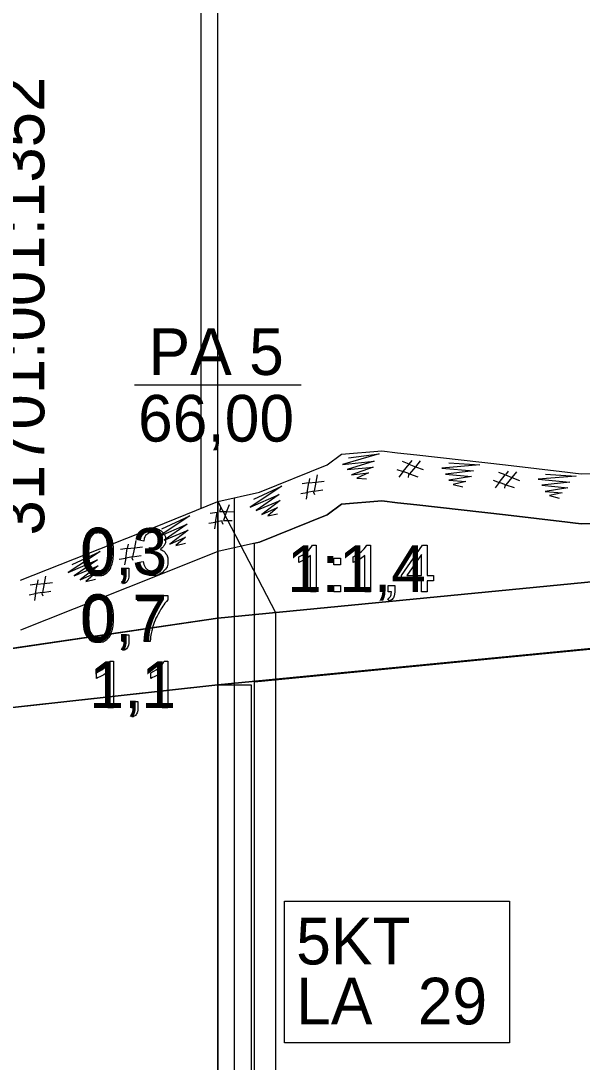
# Model space of a CAD drawing. Extents: x 532503 to 539665, y 6557663 to 6561526.
# Drawn here: x 537309.3 to 537376.7, y 6559878.7 to 6560003.7 of the extents above; entities that cross this region are included whole.
import ezdxf

# ---------------------------------------------------------------- set-up
doc = ezdxf.new("R2010")
doc.units = 0
for name, color, linetype in [('Default', 7, 'Continuous'), ('GEOLPUNKT', 7, 'Continuous'), ('illumineerimisjooned', 7, 'Continuous'), ('kataster', 7, 'Continuous'), ('PIIR', 7, 'Continuous'), ('Plokid', 7, 'Continuous'), ('Proovid', 7, 'Continuous'), ('RELJEEF', 7, 'Continuous'), ('Täide', 7, 'Continuous')]:
    doc.layers.add(name, color=color, linetype=linetype)

msp = doc.modelspace()

# ---------------------------------------------------------------- linework, layer by layer
at = {"layer": 'Default'}
for points in [[(537309.28, 6559936.56), (537325.32, 6559942.9), (537332.99, 6559946), (537337.99, 6559947.13), (537346.12, 6559950.4), (537347.85, 6559951.7), (537352.69, 6559952.08), (537354.55, 6559951.86), (537356.86, 6559951.59), (537367.52, 6559950.4), (537374.95, 6559949.51), (537375.93, 6559949.39), (537376.64, 6559949.31), (537380.04, 6559949.36)], [(537303.91, 6559927.72), (537332.99, 6559932), (537470.8, 6559945.4), (537552.95, 6559913.94)], [(537303.91, 6559920.78), (537332.99, 6559924), (537470.8, 6559937.4), (537470.8, 6559937.4), (537596.15, 6559901.6), (537596.15, 6559901.6), (537633.32, 6559922.6), (537745.67, 6559898.93), (537799.52, 6559873.96), (537847.17, 6559830.4), (537863.68, 6559801.53), (537875.25, 6559784), (537886.02, 6559774.84), (537897.46, 6559772.19)], [(537332.99, 6559924), (537470.8, 6559937.4), (537470.8, 6559937.4), (537596.15, 6559901.6), (537596.15, 6559901.6), (537633.32, 6559922.6), (537727.66, 6559892.38), (537791.69, 6559858.5), (537875.25, 6559778)]]:
    msp.add_lwpolyline(points, dxfattribs=at)
at = {"layer": 'GEOLPUNKT'}
for p, q in [((537322.99, 6559960), (537342.99, 6559960)), ((537332.99, 6559946), (537332.99, 6559646))]:
    msp.add_line(p, q, dxfattribs=at)
at = {"layer": 'illumineerimisjooned'}
for p, q in [((537331, 6559945.2), (537331, 6560006)), ((537335, 6559734.24), (537335, 6559946.46))]:
    msp.add_line(p, q, dxfattribs=at)
at = {"layer": 'kataster'}
msp.add_line((537333, 6559946), (537333, 6560006), dxfattribs=at)
at = {"layer": 'PIIR'}
for p, q in [((537333, 6559946), (537333, 6560006)), ((537333, 6559732.01), (537333, 6559946))]:
    msp.add_line(p, q, dxfattribs=at)
at = {"layer": 'Plokid'}
msp.add_line((537337.4, 6559736.93), (537337.4, 6559941), dxfattribs=at)
for points in [[(537337.4, 6559941), (537337.99, 6559941.13), (537346.12, 6559944.4), (537347.85, 6559945.7), (537352.69, 6559946.08), (537354.55, 6559945.86), (537356.86, 6559945.59), (537367.52, 6559944.4), (537374.95, 6559943.51), (537375.93, 6559943.39), (537376.64, 6559943.31), (537380.04, 6559943.36)], [(537337.4, 6559924.36), (537471.34, 6559937.39), (537471.34, 6559937.39), (537596.69, 6559901.59), (537596.69, 6559901.59), (537633.32, 6559922.6), (537727.66, 6559892.38), (537791.65, 6559858.53), (537791.67, 6559858.53), (537791.69, 6559858.5), (537870.85, 6559782.24)]]:
    msp.add_lwpolyline(points, dxfattribs=at)
at = {"layer": 'Proovid'}
for points in [[(537324.08, 6559941.25), (537323.39, 6559941.38)], [(537324.68, 6559939.86), (537324.76, 6559940.46)], [(537323.33, 6559938.69), (537324.01, 6559938.78)], [(537321.52, 6559937.2), (537321.52, 6559937.99), (537322.3, 6559937.99), (537322.3, 6559937.2)], [(537321.91, 6559937.2), (537321.52, 6559937.2)], [(537321.67, 6559936.1), (537321.47, 6559936.39)], [(537323.37, 6559934.07), (537323.37, 6559934.73), (537326.99, 6559934.73), (537326.99, 6559934.2)], [(537326.11, 6559934.07), (537323.37, 6559934.07)], [(537321.52, 6559929.2), (537321.52, 6559929.99), (537322.3, 6559929.99), (537322.3, 6559929.2)], [(537321.67, 6559928.1), (537321.47, 6559928.39)], [(537321.91, 6559929.2), (537321.52, 6559929.2)], [(537324.86, 6559929.2), (537324.15, 6559929.2)], [(537320.03, 6559926.83), (537320.47, 6559926.83), (537320.47, 6559921.2)], [(537326.55, 6559926.83), (537326.99, 6559926.83), (537326.99, 6559921.2)], [(537318.41, 6559924.76), (537318.41, 6559925.42)], [(537320.47, 6559921.2), (537319.78, 6559921.2), (537319.78, 6559925.59)], [(537324.93, 6559924.76), (537324.93, 6559925.42)], [(537326.99, 6559921.2), (537326.31, 6559921.2), (537326.31, 6559925.59)], [(537322.6, 6559921.2), (537322.6, 6559921.99), (537323.39, 6559921.99), (537323.39, 6559921.2)], [(537322.99, 6559921.2), (537322.6, 6559921.2)], [(537322.75, 6559920.1), (537322.56, 6559920.39)]]:
    msp.add_lwpolyline(points, dxfattribs=at)
for points in [[(537332.99, 6559924), (537336.99, 6559924), (537336.99, 6559848), (537332.99, 6559848)], [(537340.99, 6559898), (537367.99, 6559898), (537367.99, 6559881), (537340.99, 6559881)]]:
    msp.add_lwpolyline(points, close=True, dxfattribs=at)
for points in [[(537316.8, 6559939.97), (537316.8, 6559940.96), (537317, 6559941.57), (537317.21, 6559942.17), (537317.61, 6559942.5), (537318.01, 6559942.83), (537318.62, 6559942.83), (537319.07, 6559942.83), (537319.42, 6559942.64), (537319.76, 6559942.46), (537319.98, 6559942.12), (537320.2, 6559941.78), (537320.32, 6559941.29), (537320.45, 6559940.8), (537320.45, 6559939.97), (537320.45, 6559938.98), (537320.25, 6559938.38), (537320.04, 6559937.77), (537319.64, 6559937.44), (537319.24, 6559937.11), (537318.62, 6559937.11), (537317.82, 6559937.11), (537317.35, 6559937.69), (537316.8, 6559938.39), (537316.8, 6559939.97)], [(537317.51, 6559939.97), (537317.51, 6559938.59), (537317.83, 6559938.13), (537318.15, 6559937.67), (537318.62, 6559937.67), (537319.1, 6559937.67), (537319.42, 6559938.13), (537319.74, 6559938.59), (537319.74, 6559939.97), (537319.74, 6559941.35), (537319.42, 6559941.8), (537319.1, 6559942.26), (537318.62, 6559942.26), (537318.14, 6559942.26), (537317.86, 6559941.86), (537317.51, 6559941.35), (537317.51, 6559939.97)], [(537323.39, 6559941.38), (537323.52, 6559942.07), (537323.97, 6559942.45), (537324.41, 6559942.83), (537325.08, 6559942.83), (537325.54, 6559942.83), (537325.92, 6559942.63), (537326.31, 6559942.43), (537326.51, 6559942.09), (537326.72, 6559941.75), (537326.72, 6559941.37), (537326.72, 6559941.01), (537326.52, 6559940.71), (537326.33, 6559940.42), (537325.95, 6559940.24), (537326.44, 6559940.13), (537326.72, 6559939.77), (537326.99, 6559939.4), (537326.99, 6559938.86), (537326.99, 6559938.13), (537326.46, 6559937.62), (537325.92, 6559937.11), (537325.11, 6559937.11), (537324.37, 6559937.11), (537323.88, 6559937.55), (537323.39, 6559937.99), (537323.33, 6559938.69)], [(537324.76, 6559940.46), (537324.83, 6559940.45), (537324.87, 6559940.45), (537325.31, 6559940.45), (537325.66, 6559940.68), (537326.01, 6559940.91), (537326.01, 6559941.39), (537326.01, 6559941.77), (537325.75, 6559942.01), (537325.5, 6559942.26), (537325.09, 6559942.26), (537324.69, 6559942.26), (537324.43, 6559942.01), (537324.16, 6559941.76), (537324.08, 6559941.25)], [(537324.01, 6559938.78), (537324.13, 6559938.19), (537324.42, 6559937.94), (537324.7, 6559937.68), (537325.11, 6559937.68), (537325.6, 6559937.68), (537325.93, 6559938.01), (537326.26, 6559938.35), (537326.26, 6559938.85), (537326.26, 6559939.32), (537325.95, 6559939.63), (537325.64, 6559939.94), (537325.17, 6559939.94), (537324.97, 6559939.94), (537324.68, 6559939.86)], [(537321.47, 6559936.39), (537321.69, 6559936.49), (537321.79, 6559936.67), (537321.9, 6559936.86), (537321.91, 6559937.2)], [(537322.3, 6559937.2), (537322.3, 6559936.77), (537322.15, 6559936.51), (537322, 6559936.24), (537321.67, 6559936.1)], [(537316.8, 6559931.97), (537316.8, 6559932.96), (537317, 6559933.57), (537317.21, 6559934.17), (537317.61, 6559934.5), (537318.01, 6559934.83), (537318.62, 6559934.83), (537319.07, 6559934.83), (537319.42, 6559934.64), (537319.76, 6559934.46), (537319.98, 6559934.12), (537320.2, 6559933.78), (537320.32, 6559933.29), (537320.45, 6559932.8), (537320.45, 6559931.97), (537320.45, 6559930.98), (537320.25, 6559930.38), (537320.04, 6559929.77), (537319.64, 6559929.44), (537319.24, 6559929.11), (537318.62, 6559929.11), (537317.82, 6559929.11), (537317.35, 6559929.69), (537316.8, 6559930.39), (537316.8, 6559931.97)], [(537317.51, 6559931.97), (537317.51, 6559930.59), (537317.83, 6559930.13), (537318.15, 6559929.67), (537318.62, 6559929.67), (537319.1, 6559929.67), (537319.42, 6559930.13), (537319.74, 6559930.59), (537319.74, 6559931.97), (537319.74, 6559933.35), (537319.42, 6559933.8), (537319.1, 6559934.26), (537318.62, 6559934.26), (537318.14, 6559934.26), (537317.86, 6559933.86), (537317.51, 6559933.35), (537317.51, 6559931.97)], [(537324.15, 6559929.2), (537324.16, 6559929.87), (537324.41, 6559930.8), (537324.66, 6559931.74), (537325.12, 6559932.61), (537325.59, 6559933.48), (537326.11, 6559934.07)], [(537326.99, 6559934.2), (537326.46, 6559933.63), (537325.93, 6559932.68), (537325.41, 6559931.74), (537325.12, 6559930.74), (537324.92, 6559930.04), (537324.86, 6559929.2)], [(537321.47, 6559928.39), (537321.69, 6559928.49), (537321.79, 6559928.67), (537321.9, 6559928.86), (537321.91, 6559929.2)], [(537322.3, 6559929.2), (537322.3, 6559928.77), (537322.15, 6559928.51), (537322, 6559928.24), (537321.67, 6559928.1)], [(537318.41, 6559925.42), (537318.99, 6559925.69), (537319.42, 6559926.08), (537319.85, 6559926.46), (537320.03, 6559926.83)], [(537324.93, 6559925.42), (537325.51, 6559925.69), (537325.94, 6559926.08), (537326.37, 6559926.46), (537326.55, 6559926.83)], [(537319.78, 6559925.59), (537319.54, 6559925.35), (537319.13, 6559925.11), (537318.73, 6559924.87), (537318.41, 6559924.76)], [(537326.31, 6559925.59), (537326.06, 6559925.35), (537325.65, 6559925.11), (537325.25, 6559924.87), (537324.93, 6559924.76)], [(537322.56, 6559920.39), (537322.78, 6559920.49), (537322.88, 6559920.67), (537322.98, 6559920.86), (537322.99, 6559921.2)], [(537323.39, 6559921.2), (537323.39, 6559920.77), (537323.23, 6559920.51), (537323.08, 6559920.24), (537322.75, 6559920.1)]]:
    msp.add_open_spline(points, degree=3, dxfattribs=at)
at = {"layer": 'RELJEEF'}
for p, q in [((537333, 6559946), (537339.92, 6559932.68)), ((537339.92, 6559932.68), (537339.92, 6559732.96))]:
    msp.add_line(p, q, dxfattribs=at)
for points in [[(537344.34, 6559940.76), (537344.78, 6559940.76), (537344.78, 6559935.14)], [(537350.86, 6559940.76), (537351.31, 6559940.76), (537351.31, 6559935.14)], [(537357.44, 6559935.14), (537357.44, 6559936.48), (537355.02, 6559936.48), (537355.02, 6559937.11), (537357.57, 6559940.74), (537358.13, 6559940.74), (537358.13, 6559937.11), (537358.89, 6559937.11), (537358.89, 6559936.48), (537358.13, 6559936.48), (537358.13, 6559935.14), (537357.44, 6559935.14)], [(537342.72, 6559938.69), (537342.72, 6559939.35)], [(537344.78, 6559935.14), (537344.1, 6559935.14), (537344.1, 6559939.52)], [(537349.24, 6559938.69), (537349.24, 6559939.35)], [(537351.31, 6559935.14), (537350.62, 6559935.14), (537350.62, 6559939.52)], [(537357.44, 6559937.11), (537357.44, 6559939.64), (537355.69, 6559937.11), (537357.44, 6559937.11)], [(537346.93, 6559938.41), (537346.93, 6559939.19), (537347.71, 6559939.19), (537347.71, 6559938.41), (537346.93, 6559938.41)], [(537346.93, 6559935.14), (537346.93, 6559935.92), (537347.71, 6559935.92), (537347.71, 6559935.14), (537346.93, 6559935.14)], [(537353.44, 6559935.14), (537353.44, 6559935.92), (537354.22, 6559935.92), (537354.22, 6559935.14)], [(537353.83, 6559935.14), (537353.44, 6559935.14)], [(537353.59, 6559934.03), (537353.39, 6559934.32)]]:
    msp.add_lwpolyline(points, dxfattribs=at)
for points in [[(537342.72, 6559939.35), (537343.3, 6559939.62), (537343.73, 6559940.01), (537344.16, 6559940.39), (537344.34, 6559940.76)], [(537349.24, 6559939.35), (537349.82, 6559939.62), (537350.25, 6559940.01), (537350.68, 6559940.39), (537350.86, 6559940.76)], [(537344.1, 6559939.52), (537343.85, 6559939.28), (537343.45, 6559939.04), (537343.04, 6559938.81), (537342.72, 6559938.69)], [(537350.62, 6559939.52), (537350.37, 6559939.28), (537349.97, 6559939.04), (537349.57, 6559938.81), (537349.24, 6559938.69)], [(537353.39, 6559934.32), (537353.61, 6559934.42), (537353.71, 6559934.6), (537353.82, 6559934.79), (537353.83, 6559935.14)], [(537354.22, 6559935.14), (537354.22, 6559934.7), (537354.07, 6559934.44), (537353.92, 6559934.17), (537353.59, 6559934.03)]]:
    msp.add_open_spline(points, degree=3, dxfattribs=at)
at = {"layer": 'Täide'}
for p, q in [((537332.99, 6559924), (537470.8, 6559937.4)), ((537332.99, 6559932), (537303.91, 6559927.72)), ((537303.91, 6559920.78), (537332.99, 6559924))]:
    msp.add_line(p, q, dxfattribs=at)
for points in [[(537348.66, 6559951.23), (537352.35, 6559951.71), (537347.94, 6559950.46), (537351.74, 6559950.85), (537348.51, 6559949.84), (537351.62, 6559950.13), (537349.04, 6559949.19), (537351.08, 6559949.43), (537349.66, 6559948.8), (537350.84, 6559948.72)], [(537355.88, 6559948.89), (537355.92, 6559949.19), (537356.01, 6559949.31), (537355.23, 6559949.59), (537355.94, 6559950.5), (537355.16, 6559950.8)], [(537356.26, 6559950.93), (537355.93, 6559950.49), (537356.72, 6559950.18), (537357.65, 6559949.83)], [(537357.28, 6559950.87), (537356.73, 6559950.18), (537356.01, 6559949.31), (537356.99, 6559948.97)], [(537360.73, 6559950.63), (537364.44, 6559950.41), (537359.88, 6559950.01), (537363.69, 6559949.68), (537360.32, 6559949.29), (537363.43, 6559949), (537360.72, 6559948.56), (537362.77, 6559948.41), (537361.25, 6559948.06), (537362.4, 6559947.76)], [(537354.48, 6559949.85), (537355.23, 6559949.59), (537354.72, 6559948.92)], [(537367.44, 6559947.6), (537367.47, 6559947.9), (537367.57, 6559948.02), (537366.78, 6559948.3), (537367.49, 6559949.21), (537366.71, 6559949.5)], [(537367.84, 6559949.63), (537367.51, 6559949.2), (537368.3, 6559948.88), (537369.22, 6559948.52)], [(537368.85, 6559949.57), (537368.3, 6559948.88), (537367.57, 6559948.02), (537368.55, 6559947.67)], [(537344.65, 6559946.79), (537344.53, 6559947.08), (537344.55, 6559947.23), (537343.73, 6559947.1), (537343.93, 6559948.23), (537343.1, 6559948.12)], [(537344.01, 6559948.77), (537343.93, 6559948.23), (537344.77, 6559948.33), (537345.75, 6559948.46)], [(537344.93, 6559949.2), (537344.77, 6559948.33), (537344.55, 6559947.23), (537345.58, 6559947.4)], [(537366.03, 6559948.55), (537366.78, 6559948.3), (537366.27, 6559947.63)], [(537372.31, 6559949.29), (537376.02, 6559949.04), (537371.45, 6559948.68), (537375.26, 6559948.32), (537371.89, 6559947.96), (537375, 6559947.63), (537372.28, 6559947.22), (537374.33, 6559947.05), (537372.81, 6559946.72), (537373.95, 6559946.4)], [(537337.3, 6559946.28), (537340.67, 6559947.85), (537336.85, 6559945.33), (537340.36, 6559946.85), (537337.58, 6559944.91), (537340.46, 6559946.13), (537338.27, 6559944.45), (537340.15, 6559945.29), (537338.98, 6559944.27), (537340.14, 6559944.54)], [(537342.96, 6559946.97), (537343.73, 6559947.1), (537343.6, 6559946.27)], [(537380.04, 6559943.36), (537376.64, 6559943.31), (537375.93, 6559943.39), (537374.95, 6559943.51), (537367.52, 6559944.4), (537356.86, 6559945.59), (537354.55, 6559945.86), (537352.69, 6559946.08), (537347.85, 6559945.7), (537346.12, 6559944.4), (537337.99, 6559941.13), (537332.99, 6559940), (537325.32, 6559936.9), (537309.28, 6559930.56)], [(537334.33, 6559945.62), (537334.04, 6559944.79), (537333.65, 6559943.73), (537334.69, 6559943.73)], [(537552.95, 6559913.94), (537470.8, 6559945.4), (537332.99, 6559932), (537303.91, 6559927.72)], [(537303.91, 6559927.72), (537332.99, 6559932), (537470.8, 6559945.4)], [(537333.61, 6559943.24), (537333.5, 6559943.52), (537333.52, 6559943.67), (537332.7, 6559943.54), (537332.89, 6559944.67), (537332.06, 6559944.57)], [(537552.95, 6559913.94), (537470.8, 6559945.4), (537332.99, 6559932)], [(537333.36, 6559945.34), (537333.19, 6559944.82), (537334.04, 6559944.79), (537335.03, 6559944.75)], [(537326.27, 6559942.71), (537329.64, 6559944.29), (537325.82, 6559941.76), (537329.32, 6559943.29), (537326.54, 6559941.35), (537329.42, 6559942.56), (537327.24, 6559940.89), (537329.12, 6559941.73), (537327.95, 6559940.7), (537329.11, 6559940.98)], [(537331.92, 6559943.41), (537332.7, 6559943.54), (537332.57, 6559942.71)], [(537322.2, 6559940.89), (537322.11, 6559940.35), (537322.96, 6559940.44), (537323.94, 6559940.56)], [(537323.12, 6559941.31), (537322.96, 6559940.44), (537322.74, 6559939.34), (537323.76, 6559939.5)], [(537315.48, 6559938.44), (537318.86, 6559939.99), (537315.02, 6559937.49), (537318.53, 6559938.99), (537315.74, 6559937.07), (537318.63, 6559938.26), (537316.44, 6559936.61), (537318.32, 6559937.43), (537317.14, 6559936.41), (537318.3, 6559936.68)], [(537322.82, 6559938.91), (537322.71, 6559939.19), (537322.74, 6559939.34), (537321.92, 6559939.21), (537322.11, 6559940.35), (537321.28, 6559940.25)], [(537321.14, 6559939.09), (537321.92, 6559939.21), (537321.78, 6559938.39)], [(537303.91, 6559920.78), (537332.99, 6559924), (537470.8, 6559937.4), (537552.95, 6559913.94)], [(537745.67, 6559898.93), (537745.67, 6559898.93), (537633.32, 6559922.6), (537596.15, 6559901.6), (537552.95, 6559913.94), (537470.8, 6559937.4), (537332.99, 6559924), (537303.91, 6559920.78)], [(537897.46, 6559757.41), (537887.82, 6559763.5), (537875.25, 6559778), (537791.69, 6559858.5), (537727.66, 6559892.38), (537633.32, 6559922.6), (537596.15, 6559901.6), (537470.8, 6559937.4), (537332.99, 6559924), (537303.91, 6559920.78)], [(537312.31, 6559937.03), (537312.15, 6559936.17), (537311.92, 6559935.06), (537312.95, 6559935.22)], [(537312.01, 6559934.63), (537311.9, 6559934.91), (537311.92, 6559935.06), (537311.1, 6559934.94), (537311.3, 6559936.07), (537310.47, 6559935.97)], [(537311.39, 6559936.61), (537311.3, 6559936.07), (537312.15, 6559936.17), (537313.13, 6559936.29)], [(537310.32, 6559934.81), (537311.1, 6559934.94), (537310.97, 6559934.11)]]:
    msp.add_lwpolyline(points, dxfattribs=at)

# ---------------------------------------------------------------- texts
at = {"layer": 'GEOLPUNKT'}
for s, p in [('PA 5', (537324.67, 6559961.2)), ('66,00', (537323.4, 6559953.2))]:
    msp.add_text(s, height=5.6, dxfattribs=at).set_placement(p)
at = {"layer": 'kataster'}
msp.add_text('31701:001:1352', height=5.7, rotation=90, dxfattribs=at).set_placement((537312.15, 6559941.92))
at = {"layer": 'Proovid'}
for s, p in [('0,3', (537316.48, 6559937.2)), ('0,7', (537316.48, 6559929.2)), ('1,1', (537317.56, 6559921.2)), ('5KT', (537342.39, 6559890.4)), ('LA', (537342.39, 6559883.2)), ('29', (537356.99, 6559883.2))]:
    msp.add_text(s, height=5.6, dxfattribs=at).set_placement(p)
at = {"layer": 'RELJEEF'}
msp.add_text('1:1,4', height=5.6, dxfattribs=at).set_placement((537341.3, 6559935.14))

doc.saveas('drawing.dxf')
